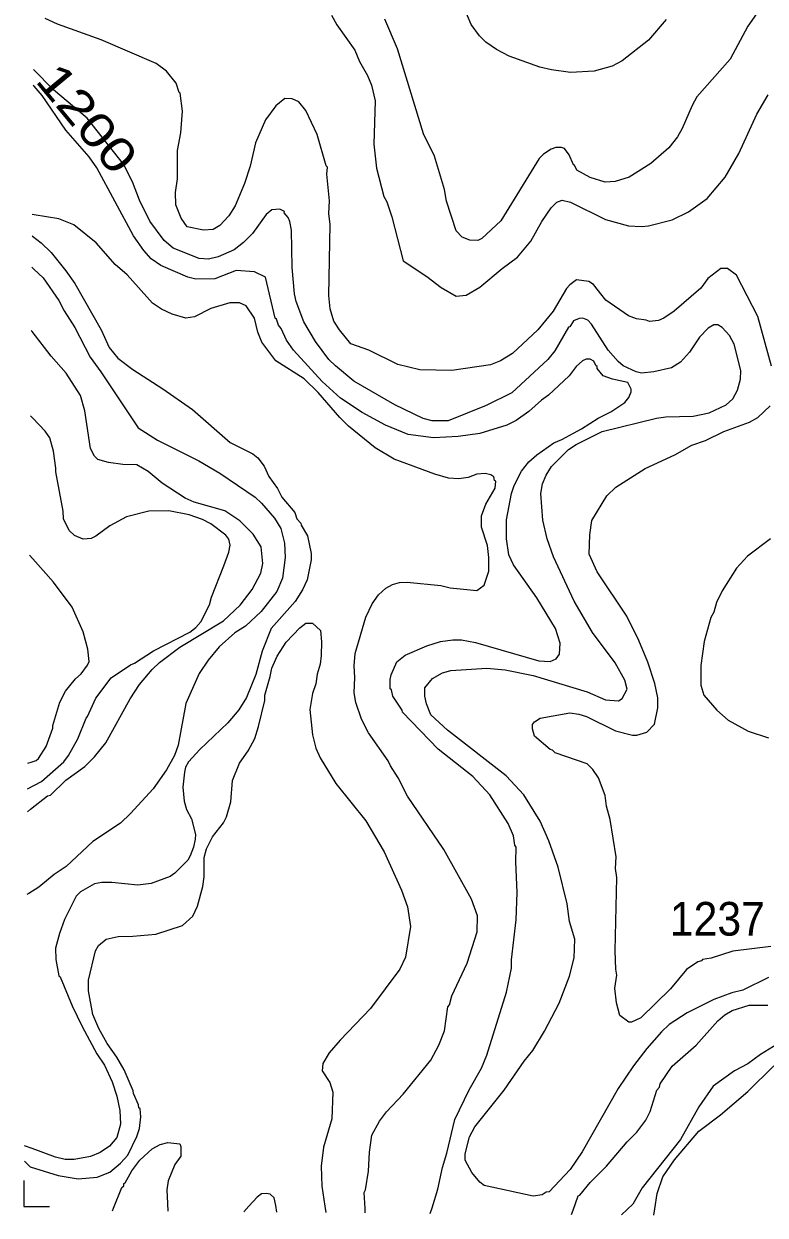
# Model space of a CAD drawing. Extents: x 598.3 to 623.2, y 6902.2 to 6930.1.
# Drawn here: x 598.325 to 600.087, y 6902.372 to 6905.201 of the extents above; entities that cross this region are included whole.
import ezdxf
from ezdxf.enums import TextEntityAlignment as Align

# ---------------------------------------------------------------- set-up
doc = ezdxf.new("R2010")
doc.units = 0
doc.header["$LTSCALE"] = 0.032
for name, color, linetype, lineweight in [('1', 7, 'Continuous', 25), ('2', 7, 'Continuous', 13), ('63', 7, 'Continuous', 13)]:
    doc.layers.add(name, color=color, linetype=linetype, lineweight=lineweight)
doc.layers.add('21', color=7, linetype='Continuous')
doc.layers.add('61', color=7, linetype='Continuous')

msp = doc.modelspace()

# ---------------------------------------------------------------- linework, layer by layer
at = {"layer": '1'}
for points in [[(599.9157, 6904.2692), (599.9539, 6904.2771), (599.9943, 6904.2964), (600.0102, 6904.3104), (600.0213, 6904.331), (600.0279, 6904.3573), (600.0292, 6904.3776), (600.013, 6904.4403), (600.0018, 6904.4611), (599.9846, 6904.4799), (599.9741, 6904.4862), (599.9649, 6904.4862), (599.9514, 6904.4779), (599.9305, 6904.457), (599.9073, 6904.4209), (599.8855, 6904.3973), (599.8643, 6904.3838), (599.8221, 6904.3745), (599.7926, 6904.3713), (599.78, 6904.3746), (599.7494, 6904.389), (599.7373, 6904.3988), (599.7135, 6904.4263), (599.6743, 6904.4875), (599.665, 6904.4975), (599.6537, 6904.5016), (599.6446, 6904.5015), (599.6311, 6904.4959), (599.6229, 6904.4815), (599.6196, 6904.481), (599.5867, 6904.4242), (599.5701, 6904.4042), (599.4847, 6904.3245), (599.4241, 6904.2945), (599.3336, 6904.2583), (599.2956, 6904.258), (599.2743, 6904.2638), (599.2064, 6904.2958), (599.1096, 6904.3522), (599.0658, 6904.3884), (599.05, 6904.4042), (599.0182, 6904.4466), (598.9901, 6904.4933), (598.9723, 6904.5413), (598.9681, 6904.5601), (598.9625, 6904.6227), (598.9608, 6904.7107), (598.9575, 6904.7314), (598.9533, 6904.7414), (598.944, 6904.7523), (598.9444, 6904.7557), (598.9333, 6904.7606), (598.9141, 6904.7594), (598.9008, 6904.7482), (598.8683, 6904.7029), (598.8468, 6904.6815), (598.8246, 6904.6641), (598.7867, 6904.6476), (598.7636, 6904.6425), (598.7417, 6904.6434), (598.6802, 6904.6682), (598.6583, 6904.6867), (598.6244, 6904.7322), (598.5996, 6904.7819), (598.5835, 6904.8257), (598.5617, 6904.8675), (598.4756, 6904.9766), (598.3958, 6905.0443), (598.3478, 6905.0926)], [(598.3334, 6903.3296), (598.341, 6903.3356), (598.3809, 6903.3672), (598.3886, 6903.3691), (598.4249, 6903.4047), (598.4704, 6903.4373), (598.4933, 6903.46), (598.5197, 6903.4935), (598.5778, 6903.598), (598.6, 6903.6317), (598.6303, 6903.6675), (598.6475, 6903.6839), (598.6959, 6903.7203), (598.7995, 6903.7834), (598.8391, 6903.8205), (598.8673, 6903.8574), (598.888, 6903.8964), (598.8929, 6903.9194), (598.8894, 6903.9593), (598.87, 6903.9894), (598.8382, 6904.0204), (598.803, 6904.0445), (598.7296, 6904.0649), (598.7082, 6904.0749), (598.654, 6904.1099), (598.6206, 6904.1377), (598.5936, 6904.1534), (598.5603, 6904.1545), (598.5266, 6904.1592), (598.5008, 6904.1663), (598.4928, 6904.174), (598.4833, 6904.1921), (598.4704, 6904.2823), (598.4597, 6904.3186), (598.4259, 6904.371), (598.3904, 6904.412), (598.3449, 6904.4701), (598.3428, 6904.4728)], [(600.0944, 6902.9362), (600.0334, 6902.9063), (600.0076, 6902.8994), (599.9649, 6902.8836), (599.9014, 6902.8526), (599.859, 6902.8245), (599.8402, 6902.8068), (599.8059, 6902.7676), (599.7741, 6902.7261), (599.7373, 6902.6724), (599.6515, 6902.5219), (599.6231, 6902.4798), (599.5732, 6902.4273), (599.5661, 6902.4266), (599.5566, 6902.4197), (599.5352, 6902.4172), (599.4192, 6902.4422), (599.4089, 6902.4499), (599.3893, 6902.4728), (599.3737, 6902.5022), (599.3737, 6902.517), (599.3839, 6902.5581), (599.3965, 6902.5818), (599.4667, 6902.6689), (599.5143, 6902.7374), (599.5344, 6902.7626), (599.5627, 6902.809), (599.5975, 6902.8754), (599.6214, 6902.9396), (599.6326, 6902.983), (599.6343, 6903.027), (599.6221, 6903.0688), (599.6165, 6903.1109), (599.5947, 6903.198), (599.573, 6903.2611), (599.5521, 6903.3075), (599.5131, 6903.3697), (599.4711, 6903.415), (599.3322, 6903.5236), (599.2925, 6903.5603), (599.2816, 6903.5861), (599.2782, 6903.6043), (599.2782, 6903.6238), (599.2962, 6903.6461), (599.32, 6903.6594), (599.3396, 6903.6653), (599.4257, 6903.671), (599.4691, 6903.667), (599.5358, 6903.6532), (599.6637, 6903.6142), (599.7074, 6903.5957), (599.7379, 6903.5934), (599.7467, 6903.5988), (599.7588, 6903.6209), (599.7532, 6903.6422), (599.73, 6903.6837), (599.6766, 6903.7558), (599.6328, 6903.8295), (599.584, 6903.9352), (599.5688, 6903.9783), (599.5582, 6904.0226), (599.5534, 6904.0858), (599.5577, 6904.1089), (599.5662, 6904.1289), (599.5788, 6904.1496), (599.6195, 6904.1897), (599.6373, 6904.2019), (599.6993, 6904.2329), (599.8283, 6904.2644), (599.8509, 6904.2676), (599.9157, 6904.2692)]]:
    msp.add_lwpolyline(points, dxfattribs=at)
at = {"layer": '2'}
for points in [[(599.0558, 6905.2215), (599.0688, 6905.1988), (599.1115, 6905.1384), (599.123, 6905.1114), (599.142, 6905.0782), (599.1511, 6905.055), (599.1599, 6905.018), (599.1567, 6904.9154), (599.1631, 6904.858), (599.1806, 6904.7907), (599.1875, 6904.7782), (599.1997, 6904.7426), (599.2264, 6904.6379), (599.2828, 6904.6013), (599.3168, 6904.5746), (599.3526, 6904.5544), (599.3763, 6904.5565), (599.4084, 6904.576), (599.4614, 6904.6199), (599.4979, 6904.6468), (599.53, 6904.6851), (599.5559, 6904.7318), (599.578, 6904.764), (599.5918, 6904.7774), (599.6042, 6904.7823), (599.6243, 6904.7777), (599.7077, 6904.7361), (599.7621, 6904.7211), (599.7928, 6904.7193), (599.8094, 6904.721), (599.8656, 6904.7355), (599.9045, 6904.7543), (599.9486, 6904.7858), (599.992, 6904.8367), (600.0243, 6904.8932), (600.0668, 6904.9862), (600.0942, 6905.0326)], [(600.0714, 6905.2325), (600.0452, 6905.1956), (600.0036, 6905.1171), (599.9243, 6905.0276), (599.913, 6905.0073), (599.8898, 6904.9528), (599.8781, 6904.9328), (599.8575, 6904.9069), (599.8153, 6904.8694), (599.7632, 6904.8365), (599.7304, 6904.8262), (599.7069, 6904.8246), (599.6705, 6904.8357), (599.639, 6904.8532), (599.634, 6904.865), (599.6311, 6904.8661), (599.6213, 6904.8901), (599.61, 6904.9046), (599.6026, 6904.9071), (599.5891, 6904.9071), (599.5778, 6904.9031), (599.5603, 6904.8918), (599.5495, 6904.8811), (599.4584, 6904.7329), (599.4138, 6904.6913), (599.4042, 6904.6861), (599.3848, 6904.687), (599.3666, 6904.6947), (599.3527, 6904.7095), (599.3295, 6904.7799), (599.325, 6904.8078), (599.3008, 6904.8867), (599.275, 6904.9397), (599.2132, 6905.1414), (599.1829, 6905.2118)], [(599.8512, 6905.2116), (599.8093, 6905.1623), (599.7472, 6905.1134), (599.7232, 6905.1004), (599.6802, 6905.0885), (599.6239, 6905.0853), (599.5791, 6905.0914), (599.5512, 6905.0983), (599.4783, 6905.1239), (599.448, 6905.14), (599.4228, 6905.1574), (599.4078, 6905.1724), (599.3884, 6905.1991), (599.3706, 6905.2409)], [(599.6147, 6904.5721), (599.5827, 6904.5184), (599.5462, 6904.4743), (599.4862, 6904.4183), (599.4576, 6904.401), (599.4343, 6904.3912), (599.3419, 6904.3778), (599.2663, 6904.3794), (599.214, 6904.392), (599.1449, 6904.4257), (599.1019, 6904.4408), (599.0749, 6904.474), (599.0614, 6904.4946), (599.0531, 6904.5242), (599.0499, 6904.556), (599.0531, 6904.7245), (599.0499, 6904.7507), (599.0514, 6904.7803), (599.045, 6904.8442), (599.0466, 6904.8608), (599.0434, 6904.8637), (599.0218, 6904.9382), (598.9951, 6904.9948), (598.9788, 6905.0154), (598.9626, 6905.0229), (598.9456, 6905.0233), (598.9237, 6905.006), (598.8992, 6904.9727), (598.8754, 6904.9183), (598.8629, 6904.8629), (598.8494, 6904.8215), (598.8271, 6904.7685), (598.8123, 6904.7447), (598.7907, 6904.7223), (598.7749, 6904.7122), (598.7522, 6904.7112), (598.7134, 6904.7185), (598.6987, 6904.7394), (598.6862, 6904.7713), (598.6856, 6904.8001), (598.6904, 6904.8329), (598.6905, 6904.9004), (598.6985, 6904.942), (598.7018, 6904.9936), (598.6969, 6905.0363), (598.6944, 6905.0377), (598.687, 6905.0604), (598.6642, 6905.0888), (598.6397, 6905.1069), (598.5089, 6905.163), (598.405, 6905.2004), (598.3758, 6905.214)], [(598.6279, 6904.6426), (598.6099, 6904.6629), (598.586, 6904.6975), (598.4987, 6904.8592), (598.4801, 6904.8851), (598.4251, 6904.9482), (598.369, 6905.031), (598.3497, 6905.0529), (598.3475, 6905.0554)], [(599.1364, 6902.3773), (599.1359, 6902.3877), (599.134, 6902.4256), (599.1373, 6902.432), (599.1445, 6902.476), (599.1461, 6902.5213), (599.152, 6902.562), (599.1706, 6902.5947), (599.187, 6902.6172), (599.2267, 6902.6587), (599.292, 6902.7396), (599.3113, 6902.7757), (599.3249, 6902.8092), (599.3324, 6902.8662), (599.3364, 6902.8712), (599.3425, 6902.8929), (599.3786, 6902.9701), (599.4027, 6903.0446), (599.4028, 6903.0825), (599.3889, 6903.1225), (599.3234, 6903.2404), (599.237, 6903.3667), (599.2148, 6903.4107), (599.1961, 6903.4386), (599.1906, 6903.4508), (599.1439, 6903.5172), (599.1277, 6903.5494), (599.1141, 6903.5891), (599.1098, 6903.6125), (599.1114, 6903.649), (599.1098, 6903.6762), (599.1122, 6903.7056), (599.138, 6903.7919), (599.1529, 6903.8238), (599.1678, 6903.8448), (599.1851, 6903.8604), (599.2014, 6903.8694), (599.2178, 6903.8742), (599.2363, 6903.875), (599.3159, 6903.8669), (599.3383, 6903.8612), (599.4018, 6903.8549), (599.419, 6903.868), (599.4303, 6903.901), (599.4303, 6903.9336), (599.427, 6903.9624), (599.4125, 6904.006), (599.4125, 6904.0327), (599.4233, 6904.0602), (599.4448, 6904.0984), (599.4464, 6904.1151), (599.4439, 6904.1167), (599.4416, 6904.125), (599.4351, 6904.13), (599.4217, 6904.1332), (599.4012, 6904.1316), (599.3807, 6904.1237), (599.3591, 6904.1205), (599.3346, 6904.122), (599.3018, 6904.1313), (599.2048, 6904.1675), (599.1602, 6904.1943), (599.0967, 6904.2457), (599.0759, 6904.2658), (599.0244, 6904.3255), (598.9912, 6904.3578), (598.9242, 6904.4005), (598.8904, 6904.4449), (598.8811, 6904.4686), (598.8735, 6904.5017), (598.8531, 6904.5315), (598.8374, 6904.5381), (598.8146, 6904.5387), (598.7698, 6904.525), (598.7308, 6904.5055), (598.7098, 6904.5016), (598.6775, 6904.5112), (598.6523, 6904.5231), (598.6311, 6904.5373), (598.5703, 6904.6048), (598.542, 6904.6298), (598.4972, 6904.6809), (598.4435, 6904.7233), (598.4085, 6904.738), (598.3497, 6904.7477), (598.345, 6904.7485)], [(598.3446, 6904.6976), (598.3455, 6904.6969), (598.3665, 6904.6806), (598.3904, 6904.6576), (598.4251, 6904.6147), (598.4461, 6904.5847), (598.509, 6904.4743), (598.528, 6904.4323), (598.5487, 6904.4069), (598.5843, 6904.3802), (598.6554, 6904.3345), (598.7258, 6904.2848), (598.8153, 6904.2068), (598.8696, 6904.1796), (598.8812, 6904.1706), (598.8961, 6904.1507), (598.9071, 6904.1258), (598.9275, 6904.0971), (598.9385, 6904.0769), (598.9687, 6904.0402), (598.974, 6904.0254), (598.9834, 6904.0149), (598.9838, 6904.0107), (598.9995, 6903.9854), (599.0077, 6903.9433), (599.0078, 6903.9279), (598.9982, 6903.8805), (598.9873, 6903.8572), (598.9698, 6903.8288), (598.9127, 6903.7646), (598.8918, 6903.711), (598.8763, 6903.6555), (598.8538, 6903.6012), (598.8357, 6903.5718), (598.8102, 6903.5407), (598.7431, 6903.4776), (598.7162, 6903.4482), (598.7096, 6903.4358), (598.7066, 6903.4236), (598.7026, 6903.388), (598.706, 6903.3549), (598.7119, 6903.3349), (598.7237, 6903.313), (598.7326, 6903.276), (598.7325, 6903.265), (598.7283, 6903.2454), (598.7201, 6903.2252), (598.7147, 6903.2146), (598.6841, 6903.1838), (598.6729, 6903.1758), (598.6273, 6903.1594), (598.5956, 6903.1555), (598.534, 6903.1618), (598.5101, 6903.1618), (598.4931, 6903.1587), (598.4594, 6903.1392), (598.4493, 6903.1295), (598.4219, 6903.0742), (598.4095, 6903.0407), (598.4006, 6903.0058), (598.4007, 6902.9792), (598.4081, 6902.9405), (598.4113, 6902.9379), (598.44, 6902.8686), (598.4637, 6902.8194), (598.4989, 6902.755), (598.5167, 6902.7283), (598.5351, 6902.6881), (598.5463, 6902.6546), (598.5528, 6902.6203), (598.5544, 6902.5877), (598.5463, 6902.5559), (598.5287, 6902.5355), (598.5065, 6902.5202), (598.4835, 6902.5111), (598.4449, 6902.5038), (598.4234, 6902.5038), (598.4, 6902.5096), (598.3449, 6902.5297), (598.3269, 6902.5363)], [(599.291, 6902.376), (599.2951, 6902.389), (599.309, 6902.4331), (599.3196, 6902.4849), (599.33, 6902.5186), (599.3493, 6902.5987), (599.3836, 6902.6695), (599.4123, 6902.7205), (599.4254, 6902.7514), (599.4722, 6902.9014), (599.4837, 6902.9587), (599.4838, 6902.9784), (599.495, 6903.0734), (599.4976, 6903.1384), (599.4942, 6903.2112), (599.4951, 6903.2458), (599.4919, 6903.2504), (599.4886, 6903.2726), (599.4763, 6903.3022), (599.4321, 6903.3697), (599.392, 6903.4138), (599.3097, 6903.4783), (599.225, 6903.5665), (599.2243, 6903.5713), (599.2021, 6903.6041), (599.1987, 6903.6197), (599.1957, 6903.6216), (599.1956, 6903.6438), (599.198, 6903.6551), (599.2118, 6903.6855), (599.2311, 6903.7018), (599.2828, 6903.7241), (599.3153, 6903.7341), (599.3443, 6903.7382), (599.3652, 6903.7382), (599.3985, 6903.7316), (599.5488, 6903.688), (599.5757, 6903.6865), (599.5897, 6903.693), (599.5978, 6903.7037), (599.5994, 6903.7305), (599.5888, 6903.7652), (599.5443, 6903.8381), (599.4884, 6903.9161), (599.4773, 6903.9398), (599.4724, 6903.9781), (599.4724, 6904.0234), (599.4838, 6904.0858), (599.4901, 6904.1047), (599.5077, 6904.1384), (599.5254, 6904.1611), (599.544, 6904.1776), (599.5844, 6904.2062), (599.6034, 6904.214), (599.6503, 6904.2392), (599.6896, 6904.2645), (599.7196, 6904.2794), (599.7536, 6904.3021), (599.7624, 6904.3135), (599.7686, 6904.3267), (599.7686, 6904.3332), (599.7603, 6904.3494), (599.7241, 6904.3573), (599.7021, 6904.3653), (599.6879, 6904.3825), (599.6877, 6904.3871), (599.6845, 6904.3893), (599.6797, 6904.4002), (599.6712, 6904.4044), (599.6614, 6904.4044), (599.6523, 6904.4004), (599.6374, 6904.3872), (599.6211, 6904.3653), (599.5721, 6904.3188), (599.5555, 6904.307), (599.5255, 6904.2801), (599.4949, 6904.2586), (599.473, 6904.2476), (599.4083, 6904.2277), (599.3575, 6904.2208), (599.2983, 6904.2175), (599.2387, 6904.2257), (599.1844, 6904.2476), (599.1288, 6904.2778), (599.0779, 6904.3123), (599.0342, 6904.3512), (598.9657, 6904.4261), (598.9493, 6904.4501), (598.9364, 6904.4774), (598.9299, 6904.4851), (598.9251, 6904.4997), (598.922, 6904.5019), (598.8991, 6904.5994), (598.8732, 6904.6117), (598.83, 6904.615), (598.7788, 6904.5951), (598.7341, 6904.5946), (598.715, 6904.5994), (598.6508, 6904.6267), (598.6279, 6904.6426)], [(598.344, 6904.6228), (598.3485, 6904.6187), (598.3713, 6904.598), (598.4086, 6904.544), (598.421, 6904.5192), (598.4466, 6904.4799), (598.4825, 6904.4091), (598.5078, 6904.3749), (598.5969, 6904.2414), (598.643, 6904.212), (598.7409, 6904.1631), (598.7911, 6904.1339), (598.8746, 6904.077), (598.89, 6904.0625), (598.9207, 6904.0268), (598.9357, 6904.0021), (598.9446, 6903.9673), (598.9463, 6903.9333), (598.9397, 6903.8845), (598.9262, 6903.8529), (598.8891, 6903.8051), (598.8517, 6903.7702), (598.8268, 6903.7549), (598.7894, 6903.7214), (598.7632, 6903.6899), (598.7421, 6903.6579), (598.7099, 6903.5871), (598.692, 6903.4881), (598.6827, 6903.4631), (598.6644, 6903.4296), (598.6323, 6903.384), (598.5787, 6903.3253), (598.5546, 6903.3029), (598.4888, 6903.2593), (598.4253, 6903.1996), (598.3968, 6903.1805), (598.3607, 6903.1504), (598.3368, 6903.136), (598.3318, 6903.133)], [(600.1021, 6904.3882), (600.0691, 6904.5062), (600.0183, 6904.6041), (599.9972, 6904.6203), (599.9812, 6904.6198), (599.9508, 6904.5961), (599.9336, 6904.5734), (599.8708, 6904.5189), (599.8458, 6904.5021), (599.8336, 6904.4968), (599.8116, 6904.4942), (599.804, 6904.4975), (599.7812, 6904.5001), (599.762, 6904.5078), (599.7084, 6904.5448), (599.6791, 6904.5822), (599.6677, 6904.589), (599.6386, 6904.593), (599.6226, 6904.5813), (599.6147, 6904.5721)], [(600.1003, 6903.01), (600.0097, 6902.9983), (599.9584, 6902.9822), (599.9375, 6902.979), (599.9353, 6902.9757), (599.9264, 6902.9736), (599.9001, 6902.9548), (599.8616, 6902.9093), (599.7909, 6902.8402), (599.769, 6902.83), (599.7625, 6902.83), (599.7412, 6902.8457), (599.7332, 6902.8756), (599.7298, 6902.9105), (599.7339, 6902.9418), (599.7315, 6902.9562), (599.7306, 6902.9998), (599.7346, 6903.174), (599.7314, 6903.1947), (599.733, 6903.2231), (599.7185, 6903.3114), (599.71, 6903.3431), (599.7063, 6903.3683), (599.6908, 6903.4107), (599.6775, 6903.4303), (599.6634, 6903.4434), (599.5878, 6903.4701), (599.5813, 6903.4764), (599.576, 6903.4778), (599.5388, 6903.5092), (599.534, 6903.5267), (599.534, 6903.5367), (599.5386, 6903.543), (599.5518, 6903.552), (599.6225, 6903.565), (599.6438, 6903.5618), (599.6625, 6903.5556), (599.7313, 6903.5221), (599.7717, 6903.5116), (599.7819, 6903.5116), (599.8053, 6903.519), (599.8238, 6903.5381), (599.8318, 6903.5765), (599.8318, 6903.6005), (599.8245, 6903.6341), (599.8079, 6903.6847), (599.7869, 6903.7364), (599.7583, 6903.7939), (599.6877, 6903.8993), (599.6687, 6903.9415), (599.6701, 6903.9872), (599.6748, 6904.0213), (599.7105, 6904.08), (599.7322, 6904.1009), (599.8019, 6904.145), (599.8722, 6904.1776), (599.9127, 6904.2004), (599.9451, 6904.2111), (599.9882, 6904.2326), (600.0497, 6904.2551), (600.0693, 6904.2657), (600.099, 6904.2934)], [(598.3338, 6903.3846), (598.3504, 6903.393), (598.3673, 6903.4016), (598.4202, 6903.4487), (598.431, 6903.4633), (598.4531, 6903.5033), (598.4728, 6903.5524), (598.4766, 6903.5562), (598.4959, 6903.5993), (598.5322, 6903.6479), (598.5785, 6903.679), (598.5882, 6903.683), (598.6332, 6903.7117), (598.7193, 6903.7559), (598.7337, 6903.767), (598.7459, 6903.7807), (598.7662, 6903.8208), (598.7712, 6903.8392), (598.8005, 6903.9139), (598.8126, 6903.9463), (598.815, 6903.963), (598.812, 6903.9773), (598.8048, 6903.9864), (598.7691, 6904.0135), (598.7495, 6904.0235), (598.7177, 6904.0346), (598.6697, 6904.0442), (598.6219, 6904.0434), (598.5693, 6904.0305), (598.5294, 6904.009), (598.4959, 6903.9842), (598.4849, 6903.979), (598.4657, 6903.9771), (598.4458, 6903.9861), (598.4327, 6903.9978), (598.4196, 6904.0258), (598.4183, 6904.044), (598.4007, 6904.1371), (598.4014, 6904.1454), (598.3956, 6904.1865), (598.3869, 6904.218), (598.3759, 6904.234), (598.3465, 6904.2645), (598.3411, 6904.2701)], [(600.0997, 6903.9778), (600.0448, 6903.9365), (600.0183, 6903.9079), (599.9843, 6903.8541), (599.9713, 6903.827), (599.9645, 6903.8038), (599.9577, 6903.7915), (599.942, 6903.7345), (599.9338, 6903.6775), (599.9339, 6903.6304), (599.9407, 6903.607), (599.9718, 6903.5707), (599.9991, 6903.5469), (600.0465, 6903.5215), (600.0944, 6903.5051)], [(598.3343, 6903.4449), (598.3446, 6903.4482), (598.3545, 6903.4514), (598.36, 6903.4564), (598.3778, 6903.4846), (598.394, 6903.5283), (598.3942, 6903.535), (598.4103, 6903.5899), (598.4241, 6903.616), (598.4477, 6903.6453), (598.4615, 6903.6575), (598.4766, 6903.6781), (598.48, 6903.6863), (598.4768, 6903.7162), (598.4664, 6903.757), (598.4399, 6903.8159), (598.3956, 6903.8752), (598.3465, 6903.9302), (598.3384, 6903.9393)], [(598.3266, 6902.4998), (598.3313, 6902.4952), (598.3399, 6902.4868), (598.4065, 6902.4663), (598.454, 6902.4578), (598.4997, 6902.4617), (598.5292, 6902.4739), (598.555, 6902.4954), (598.572, 6902.514), (598.5936, 6902.5582), (598.5997, 6902.5777), (598.603, 6902.6052), (598.6013, 6902.6241), (598.5982, 6902.6263), (598.5973, 6902.6341), (598.5853, 6902.6609), (598.5852, 6902.667), (598.5638, 6902.7166), (598.5462, 6902.7469), (598.523, 6902.7793), (598.5032, 6902.8152), (598.4892, 6902.8485), (598.4786, 6902.9043), (598.4784, 6902.9298), (598.495, 6902.9992), (598.5024, 6903.0118), (598.521, 6903.0268), (598.5496, 6903.0339), (598.5842, 6903.034), (598.6389, 6903.0389), (598.7018, 6903.0599), (598.7263, 6903.0822), (598.7377, 6903.1054), (598.7502, 6903.1525), (598.7535, 6903.175), (598.7536, 6903.221), (598.7591, 6903.2415), (598.7735, 6903.2706), (598.7998, 6903.3033), (598.807, 6903.3181), (598.8169, 6903.3532), (598.8208, 6903.404), (598.8374, 6903.4455), (598.8585, 6903.4743), (598.8737, 6903.5037), (598.8831, 6903.5321), (598.8975, 6903.5943), (598.8977, 6903.6066), (598.9108, 6903.6506), (598.9142, 6903.6704), (598.9271, 6903.6992), (598.9488, 6903.7328), (598.9808, 6903.7663), (598.9948, 6903.7776), (599.0107, 6903.7778), (599.0303, 6903.7601), (599.0328, 6903.7336), (599.032, 6903.7012), (599.029, 6903.6802), (599.0224, 6903.6568), (599.019, 6903.6339), (599.0109, 6903.6109), (599.0046, 6903.5729), (599.0109, 6903.5124), (599.0187, 6903.481), (599.0295, 6903.4576), (599.0666, 6903.3968), (599.1374, 6903.3082), (599.1816, 6903.2342), (599.2229, 6903.1435), (599.2369, 6903.1042), (599.2442, 6903.057), (599.2319, 6902.9847), (599.2188, 6902.956), (599.1492, 6902.8624), (599.0769, 6902.7875), (599.0506, 6902.7571), (599.0353, 6902.732), (599.0337, 6902.7145), (599.0521, 6902.687), (599.0595, 6902.664), (599.0571, 6902.6007), (599.0369, 6902.5329), (599.0316, 6902.4881), (599.0329, 6902.4404), (599.0402, 6902.3929), (599.0425, 6902.3781)], [(599.6269, 6902.3733), (599.6305, 6902.3838), (599.642, 6902.4179), (599.646, 6902.4192), (599.6707, 6902.4496), (599.71, 6902.488), (599.7589, 6902.5458), (599.782, 6902.5691), (599.803, 6902.5971), (599.8138, 6902.6181), (599.829, 6902.6689), (599.8358, 6902.6757), (599.8374, 6902.684), (599.866, 6902.7257), (599.9228, 6902.7753), (599.9742, 6902.8332), (599.9906, 6902.8478), (600.0082, 6902.8575), (600.0487, 6902.8704), (600.0931, 6902.8704)], [(600.1271, 6902.7849), (600.0757, 6902.7532), (600.0454, 6902.7314), (600.0141, 6902.7141), (599.9631, 6902.678), (599.9291, 6902.6287), (599.8854, 6902.5513), (599.7947, 6902.4368), (599.7722, 6902.3979), (599.7455, 6902.3723)], [(599.8225, 6902.3717), (599.8246, 6902.3864), (599.8299, 6902.4235), (599.8436, 6902.4626), (599.8711, 6902.5032), (599.9293, 6902.5713), (599.9803, 6902.6103), (600.0457, 6902.6658), (600.1076, 6902.7261)], [(598.5358, 6902.3823), (598.5381, 6902.3881), (598.5579, 6902.4377), (598.5625, 6902.441), (598.5627, 6902.447), (598.5657, 6902.4482), (598.5819, 6902.477), (598.6009, 6902.5024), (598.6298, 6902.5296), (598.6493, 6902.5397), (598.6676, 6902.5442), (598.6954, 6902.5408), (598.6985, 6902.5347), (598.6982, 6902.5116), (598.6838, 6902.4922), (598.6677, 6902.4534), (598.6645, 6902.4319), (598.6662, 6902.3994), (598.6672, 6902.3812)], [(598.9266, 6902.3791), (598.9237, 6902.3946), (598.9203, 6902.4129), (598.9106, 6902.4218), (598.901, 6902.4235), (598.8902, 6902.4221), (598.8796, 6902.4146), (598.8597, 6902.3929), (598.8476, 6902.3797)]]:
    msp.add_lwpolyline(points, dxfattribs=at)
at = {"layer": '63'}
msp.add_lwpolyline([(598.325, 6902.4537), (598.325, 6902.3921), (598.3857, 6902.3921)], dxfattribs=at)

# ---------------------------------------------------------------- texts
at = {"layer": '21', "width": 0.95}
msp.add_text('1237', height=0.08, dxfattribs=at).set_placement((599.8601, 6903.0356))
at = {"layer": '61', "width": 1.25}
msp.add_text('1200', height=0.08, rotation=309.685, dxfattribs=at).set_placement((598.4448, 6904.951), align=Align.CENTER)

doc.saveas('drawing.dxf')
